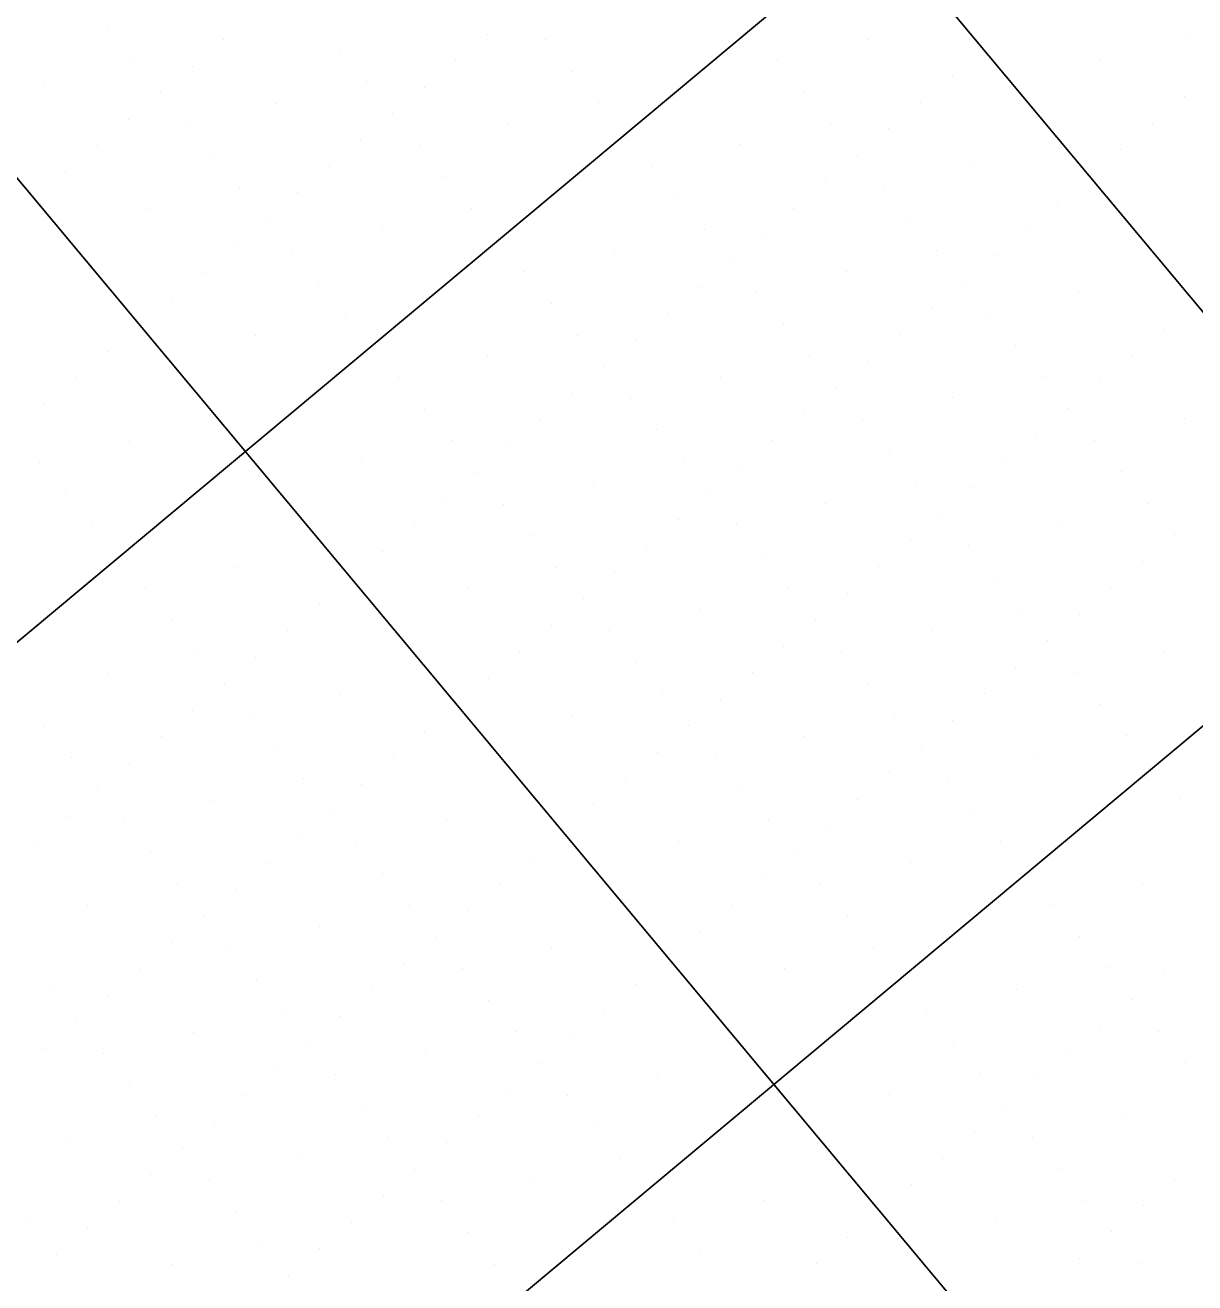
# Model space of a CAD drawing. Extents: x 2042995 to 2043795, y 305365 to 306249.
# Drawn here: x 2043376.43 to 2043404.81, y 305757.07 to 305787.57 of the extents above; entities that cross this region are included whole.
import ezdxf

# ---------------------------------------------------------------- set-up
doc = ezdxf.new("R2010")
doc.units = 0
for name, color, linetype in [('BR_AUTO DIMENSION', 7, 'Continuous'), ('BR_CONCRETE', 7, 'Continuous'), ('BR_GRID DOTS', 7, 'Continuous'), ('BR_GRID LINES', 7, 'Continuous'), ('BR_PRESTRESSED BEAM', 7, 'Continuous')]:
    doc.layers.add(name, color=color, linetype=linetype)

msp = doc.modelspace()

# ---------------------------------------------------------------- linework, layer by layer
at = {"layer": 'BR_CONCRETE'}
for points in [[(2043139.109, 306017.548), (2043148.199, 306007.16), (2043160.233, 305993.368), (2043172.245, 305979.557), (2043184.234, 305965.727), (2043196.201, 305951.879), (2043208.145, 305938.012), (2043220.067, 305924.126), (2043231.966, 305910.221), (2043243.843, 305896.297), (2043255.698, 305882.355), (2043267.529, 305868.394), (2043279.339, 305854.414), (2043291.126, 305840.415), (2043302.89, 305826.398), (2043314.632, 305812.361), (2043326.352, 305798.306), (2043338.049, 305784.233), (2043349.724, 305770.14), (2043361.376, 305756.029), (2043373.005, 305741.899), (2043384.613, 305727.75), (2043396.197, 305713.582), (2043407.76, 305699.396), (2043419.299, 305685.191), (2043430.817, 305670.967), (2043442.311, 305656.724), (2043453.784, 305642.463), (2043465.234, 305628.182), (2043476.661, 305613.883), (2043488.066, 305599.566), (2043499.448, 305585.229), (2043510.808, 305570.874), (2043522.146, 305556.5), (2043533.461, 305542.107), (2043544.753, 305527.695), (2043547.219, 305524.543)], [(2043273.14, 305860.139), (2043278.86, 305853.362), (2043290.647, 305839.364), (2043302.411, 305825.346), (2043314.153, 305811.31), (2043325.873, 305797.255), (2043337.57, 305783.181), (2043349.245, 305769.089), (2043360.897, 305754.977), (2043372.526, 305740.847), (2043384.134, 305726.698), (2043395.718, 305712.531), (2043407.281, 305698.344), (2043418.82, 305684.139), (2043425.623, 305675.744)]]:
    msp.add_spline(points, degree=3, dxfattribs=at)
at = {"layer": 'BR_GRID DOTS'}
for p, q in [((2043378.431, 305787.471), (2043378.431, 305787.471)), ((2043387.649, 305787.353), (2043387.649, 305787.353)), ((2043389.058, 305787.227), (2043389.058, 305787.227)), ((2043396.868, 305787.235), (2043396.868, 305787.235)), ((2043404.679, 305787.244), (2043404.679, 305787.244)), ((2043381.248, 305787.218), (2043381.248, 305787.218)), ((2043384.065, 305786.965), (2043384.065, 305786.965)), ((2043399.685, 305786.982), (2043399.685, 305786.982)), ((2043379.072, 305786.704), (2043379.072, 305786.704)), ((2043386.882, 305786.712), (2043386.882, 305786.712)), ((2043394.692, 305786.721), (2043394.692, 305786.721)), ((2043402.502, 305786.729), (2043402.502, 305786.729)), ((2043380.48, 305786.577), (2043380.48, 305786.577)), ((2043389.699, 305786.459), (2043389.699, 305786.459)), ((2043398.918, 305786.341), (2043398.918, 305786.341)), ((2043376.896, 305786.189), (2043376.896, 305786.189)), ((2043384.706, 305786.198), (2043384.706, 305786.198)), ((2043386.114, 305786.071), (2043386.114, 305786.071)), ((2043379.713, 305785.936), (2043379.713, 305785.936)), ((2043395.333, 305785.953), (2043395.333, 305785.953)), ((2043398.15, 305785.7), (2043398.15, 305785.7)), ((2043404.552, 305785.835), (2043404.552, 305785.835)), ((2043382.53, 305785.683), (2043382.53, 305785.683)), ((2043385.347, 305785.43), (2043385.347, 305785.43)), ((2043390.34, 305785.692), (2043390.34, 305785.692)), ((2043378.945, 305785.295), (2043378.945, 305785.295)), ((2043380.354, 305785.169), (2043380.354, 305785.169)), ((2043388.164, 305785.177), (2043388.164, 305785.177)), ((2043395.974, 305785.186), (2043395.974, 305785.186)), ((2043403.785, 305785.194), (2043403.785, 305785.194)), ((2043384.579, 305784.789), (2043384.579, 305784.789)), ((2043397.383, 305785.059), (2043397.383, 305785.059)), ((2043378.178, 305784.654), (2043378.178, 305784.654)), ((2043385.988, 305784.663), (2043385.988, 305784.663)), ((2043393.798, 305784.671), (2043393.798, 305784.671)), ((2043403.017, 305784.553), (2043403.017, 305784.553)), ((2043380.995, 305784.401), (2043380.995, 305784.401)), ((2043396.615, 305784.418), (2043396.615, 305784.418)), ((2043377.41, 305784.013), (2043377.41, 305784.013)), ((2043383.812, 305784.148), (2043383.812, 305784.148)), ((2043386.629, 305783.895), (2043386.629, 305783.895)), ((2043391.622, 305784.157), (2043391.622, 305784.157)), ((2043399.432, 305784.165), (2043399.432, 305784.165)), ((2043402.249, 305783.912), (2043402.249, 305783.912)), ((2043381.636, 305783.634), (2043381.636, 305783.634)), ((2043395.848, 305783.777), (2043395.848, 305783.777)), ((2043397.256, 305783.651), (2043397.256, 305783.651)), ((2043376.643, 305783.372), (2043376.643, 305783.372)), ((2043383.044, 305783.507), (2043383.044, 305783.507)), ((2043392.263, 305783.389), (2043392.263, 305783.389)), ((2043401.482, 305783.271), (2043401.482, 305783.271)), ((2043379.46, 305783.119), (2043379.46, 305783.119)), ((2043387.27, 305783.128), (2043387.27, 305783.128)), ((2043395.08, 305783.136), (2043395.08, 305783.136)), ((2043382.277, 305782.866), (2043382.277, 305782.866)), ((2043397.897, 305782.883), (2043397.897, 305782.883)), ((2043385.094, 305782.613), (2043385.094, 305782.613)), ((2043392.904, 305782.622), (2043392.904, 305782.622)), ((2043394.313, 305782.495), (2043394.313, 305782.495)), ((2043400.714, 305782.63), (2043400.714, 305782.63)), ((2043381.509, 305782.225), (2043381.509, 305782.225)), ((2043382.918, 305782.098), (2043382.918, 305782.098)), ((2043390.728, 305782.107), (2043390.728, 305782.107)), ((2043398.538, 305782.116), (2043398.538, 305782.116)), ((2043393.545, 305781.854), (2043393.545, 305781.854)), ((2043399.947, 305781.989), (2043399.947, 305781.989)), ((2043380.742, 305781.584), (2043380.742, 305781.584)), ((2043388.552, 305781.593), (2043388.552, 305781.593)), ((2043396.362, 305781.601), (2043396.362, 305781.601)), ((2043383.559, 305781.331), (2043383.559, 305781.331)), ((2043392.778, 305781.213), (2043392.778, 305781.213)), ((2043399.179, 305781.348), (2043399.179, 305781.348)), ((2043379.974, 305780.943), (2043379.974, 305780.943)), ((2043389.193, 305780.825), (2043389.193, 305780.825)), ((2043394.186, 305781.087), (2043394.186, 305781.087)), ((2043401.996, 305781.095), (2043401.996, 305781.095)), ((2043384.2, 305780.563), (2043384.2, 305780.563)), ((2043392.01, 305780.572), (2043392.01, 305780.572)), ((2043398.412, 305780.707), (2043398.412, 305780.707)), ((2043399.82, 305780.581), (2043399.82, 305780.581)), ((2043379.207, 305780.302), (2043379.207, 305780.302)), ((2043394.827, 305780.319), (2043394.827, 305780.319)), ((2043382.024, 305780.049), (2043382.024, 305780.049)), ((2043389.834, 305780.057), (2043389.834, 305780.057)), ((2043391.243, 305779.931), (2043391.243, 305779.931)), ((2043397.644, 305780.066), (2043397.644, 305780.066)), ((2043404.046, 305780.201), (2043404.046, 305780.201)), ((2043378.439, 305779.661), (2043378.439, 305779.661)), ((2043400.461, 305779.813), (2043400.461, 305779.813)), ((2043387.658, 305779.543), (2043387.658, 305779.543)), ((2043395.468, 305779.552), (2043395.468, 305779.552)), ((2043396.877, 305779.425), (2043396.877, 305779.425)), ((2043403.279, 305779.56), (2043403.279, 305779.56)), ((2043377.672, 305779.02), (2043377.672, 305779.02)), ((2043385.482, 305779.028), (2043385.482, 305779.028)), ((2043390.475, 305779.29), (2043390.475, 305779.29)), ((2043393.292, 305779.037), (2043393.292, 305779.037)), ((2043401.102, 305779.046), (2043401.102, 305779.046)), ((2043396.109, 305778.784), (2043396.109, 305778.784)), ((2043402.511, 305778.919), (2043402.511, 305778.919)), ((2043389.708, 305778.649), (2043389.708, 305778.649)), ((2043391.116, 305778.522), (2043391.116, 305778.522)), ((2043398.926, 305778.531), (2043398.926, 305778.531)), ((2043376.904, 305778.379), (2043376.904, 305778.379)), ((2043386.123, 305778.261), (2043386.123, 305778.261)), ((2043395.342, 305778.143), (2043395.342, 305778.143)), ((2043401.744, 305778.278), (2043401.744, 305778.278)), ((2043388.94, 305778.008), (2043388.94, 305778.008)), ((2043396.75, 305778.016), (2043396.75, 305778.016)), ((2043404.561, 305778.025), (2043404.561, 305778.025)), ((2043378.954, 305777.485), (2043378.954, 305777.485)), ((2043386.764, 305777.493), (2043386.764, 305777.493)), ((2043391.757, 305777.755), (2043391.757, 305777.755)), ((2043394.574, 305777.502), (2043394.574, 305777.502)), ((2043400.976, 305777.637), (2043400.976, 305777.637)), ((2043402.385, 305777.51), (2043402.385, 305777.51)), ((2043388.173, 305777.367), (2043388.173, 305777.367)), ((2043397.391, 305777.249), (2043397.391, 305777.249)), ((2043376.778, 305776.97), (2043376.778, 305776.97)), ((2043384.588, 305776.979), (2043384.588, 305776.979)), ((2043392.398, 305776.987), (2043392.398, 305776.987)), ((2043393.807, 305776.861), (2043393.807, 305776.861)), ((2043400.208, 305776.996), (2043400.208, 305776.996)), ((2043387.405, 305776.726), (2043387.405, 305776.726)), ((2043403.026, 305776.743), (2043403.026, 305776.743)), ((2043390.222, 305776.473), (2043390.222, 305776.473)), ((2043398.032, 305776.481), (2043398.032, 305776.481)), ((2043399.441, 305776.355), (2043399.441, 305776.355)), ((2043377.419, 305776.203), (2043377.419, 305776.203)), ((2043386.638, 305776.085), (2043386.638, 305776.085)), ((2043388.046, 305775.958), (2043388.046, 305775.958)), ((2043393.039, 305776.22), (2043393.039, 305776.22)), ((2043395.856, 305775.967), (2043395.856, 305775.967)), ((2043403.667, 305775.975), (2043403.667, 305775.975)), ((2043398.673, 305775.714), (2043398.673, 305775.714)), ((2043378.06, 305775.435), (2043378.06, 305775.435)), ((2043385.87, 305775.444), (2043385.87, 305775.444)), ((2043392.272, 305775.579), (2043392.272, 305775.579)), ((2043393.68, 305775.452), (2043393.68, 305775.452)), ((2043401.491, 305775.461), (2043401.491, 305775.461)), ((2043388.687, 305775.191), (2043388.687, 305775.191)), ((2043397.906, 305775.073), (2043397.906, 305775.073)), ((2043404.308, 305775.208), (2043404.308, 305775.208)), ((2043385.103, 305774.803), (2043385.103, 305774.803)), ((2043391.504, 305774.938), (2043391.504, 305774.938)), ((2043399.314, 305774.946), (2043399.314, 305774.946)), ((2043381.518, 305774.415), (2043381.518, 305774.415)), ((2043389.328, 305774.423), (2043389.328, 305774.423)), ((2043394.321, 305774.685), (2043394.321, 305774.685)), ((2043397.138, 305774.432), (2043397.138, 305774.432)), ((2043403.54, 305774.567), (2043403.54, 305774.567)), ((2043384.335, 305774.162), (2043384.335, 305774.162)), ((2043390.737, 305774.297), (2043390.737, 305774.297)), ((2043399.955, 305774.179), (2043399.955, 305774.179)), ((2043379.342, 305773.9), (2043379.342, 305773.9)), ((2043387.152, 305773.909), (2043387.152, 305773.909)), ((2043394.962, 305773.917), (2043394.962, 305773.917)), ((2043402.773, 305773.926), (2043402.773, 305773.926)), ((2043383.567, 305773.521), (2043383.567, 305773.521)), ((2043389.969, 305773.656), (2043389.969, 305773.656)), ((2043396.371, 305773.791), (2043396.371, 305773.791)), ((2043392.786, 305773.403), (2043392.786, 305773.403)), ((2043400.597, 305773.411), (2043400.597, 305773.411)), ((2043402.005, 305773.285), (2043402.005, 305773.285)), ((2043379.983, 305773.133), (2043379.983, 305773.133)), ((2043389.202, 305773.015), (2043389.202, 305773.015)), ((2043395.603, 305773.15), (2043395.603, 305773.15)), ((2043398.42, 305772.897), (2043398.42, 305772.897)), ((2043382.8, 305772.88), (2043382.8, 305772.88)), ((2043390.61, 305772.888), (2043390.61, 305772.888)), ((2043401.238, 305772.644), (2043401.238, 305772.644)), ((2043380.624, 305772.365), (2043380.624, 305772.365)), ((2043388.434, 305772.374), (2043388.434, 305772.374)), ((2043394.836, 305772.509), (2043394.836, 305772.509)), ((2043396.244, 305772.382), (2043396.244, 305772.382)), ((2043404.055, 305772.391), (2043404.055, 305772.391)), ((2043382.032, 305772.239), (2043382.032, 305772.239)), ((2043391.251, 305772.121), (2043391.251, 305772.121)), ((2043400.47, 305772.003), (2043400.47, 305772.003)), ((2043378.448, 305771.851), (2043378.448, 305771.851)), ((2043387.667, 305771.733), (2043387.667, 305771.733)), ((2043394.068, 305771.868), (2043394.068, 305771.868)), ((2043401.879, 305771.876), (2043401.879, 305771.876)), ((2043381.265, 305771.598), (2043381.265, 305771.598)), ((2043396.885, 305771.615), (2043396.885, 305771.615)), ((2043384.082, 305771.345), (2043384.082, 305771.345)), ((2043386.899, 305771.092), (2043386.899, 305771.092)), ((2043391.892, 305771.353), (2043391.892, 305771.353)), ((2043393.301, 305771.227), (2043393.301, 305771.227)), ((2043399.702, 305771.362), (2043399.702, 305771.362)), ((2043402.52, 305771.109), (2043402.52, 305771.109)), ((2043380.497, 305770.957), (2043380.497, 305770.957)), ((2043381.906, 305770.83), (2043381.906, 305770.83)), ((2043389.716, 305770.839), (2043389.716, 305770.839)), ((2043397.526, 305770.847), (2043397.526, 305770.847)), ((2043376.913, 305770.569), (2043376.913, 305770.569)), ((2043386.132, 305770.451), (2043386.132, 305770.451)), ((2043392.533, 305770.586), (2043392.533, 305770.586)), ((2043398.935, 305770.721), (2043398.935, 305770.721)), ((2043379.73, 305770.316), (2043379.73, 305770.316)), ((2043395.35, 305770.333), (2043395.35, 305770.333)), ((2043403.161, 305770.341), (2043403.161, 305770.341)), ((2043382.547, 305770.063), (2043382.547, 305770.063)), ((2043391.766, 305769.945), (2043391.766, 305769.945)), ((2043398.167, 305770.08), (2043398.167, 305770.08)), ((2043377.554, 305769.801), (2043377.554, 305769.801)), ((2043378.962, 305769.675), (2043378.962, 305769.675)), ((2043385.364, 305769.81), (2043385.364, 305769.81)), ((2043393.174, 305769.818), (2043393.174, 305769.818)), ((2043400.985, 305769.827), (2043400.985, 305769.827)), ((2043383.188, 305769.295), (2043383.188, 305769.295)), ((2043390.998, 305769.304), (2043390.998, 305769.304)), ((2043397.4, 305769.439), (2043397.4, 305769.439)), ((2043398.808, 305769.312), (2043398.808, 305769.312)), ((2043378.195, 305769.034), (2043378.195, 305769.034)), ((2043384.597, 305769.169), (2043384.597, 305769.169)), ((2043393.815, 305769.051), (2043393.815, 305769.051)), ((2043381.012, 305768.781), (2043381.012, 305768.781)), ((2043390.231, 305768.663), (2043390.231, 305768.663)), ((2043396.632, 305768.798), (2043396.632, 305768.798)), ((2043404.443, 305768.806), (2043404.443, 305768.806)), ((2043377.427, 305768.393), (2043377.427, 305768.393)), ((2043383.829, 305768.528), (2043383.829, 305768.528)), ((2043399.45, 305768.545), (2043399.45, 305768.545)), ((2043378.836, 305768.266), (2043378.836, 305768.266)), ((2043386.646, 305768.275), (2043386.646, 305768.275)), ((2043389.463, 305768.022), (2043389.463, 305768.022)), ((2043394.456, 305768.283), (2043394.456, 305768.283)), ((2043395.865, 305768.157), (2043395.865, 305768.157)), ((2043376.66, 305767.751), (2043376.66, 305767.751)), ((2043383.062, 305767.887), (2043383.062, 305767.887)), ((2043384.47, 305767.76), (2043384.47, 305767.76)), ((2043392.28, 305767.769), (2043392.28, 305767.769)), ((2043400.091, 305767.777), (2043400.091, 305767.777)), ((2043379.477, 305767.499), (2043379.477, 305767.499)), ((2043395.097, 305767.516), (2043395.097, 305767.516)), ((2043382.294, 305767.246), (2043382.294, 305767.246)), ((2043388.696, 305767.381), (2043388.696, 305767.381)), ((2043397.914, 305767.263), (2043397.914, 305767.263)), ((2043385.111, 305766.993), (2043385.111, 305766.993)), ((2043394.33, 305766.875), (2043394.33, 305766.875)), ((2043380.118, 305766.731), (2043380.118, 305766.731)), ((2043381.526, 305766.604), (2043381.526, 305766.604)), ((2043387.928, 305766.74), (2043387.928, 305766.74)), ((2043395.738, 305766.748), (2043395.738, 305766.748)), ((2043403.549, 305766.757), (2043403.549, 305766.757)), ((2043377.942, 305766.216), (2043377.942, 305766.216)), ((2043385.752, 305766.225), (2043385.752, 305766.225)), ((2043393.562, 305766.234), (2043393.562, 305766.234)), ((2043401.373, 305766.242), (2043401.373, 305766.242)), ((2043380.759, 305765.963), (2043380.759, 305765.963)), ((2043387.161, 305766.099), (2043387.161, 305766.099)), ((2043396.379, 305765.981), (2043396.379, 305765.981)), ((2043383.576, 305765.71), (2043383.576, 305765.71)), ((2043392.795, 305765.593), (2043392.795, 305765.593)), ((2043379.991, 305765.322), (2043379.991, 305765.322)), ((2043386.393, 305765.457), (2043386.393, 305765.457)), ((2043402.014, 305765.475), (2043402.014, 305765.475)), ((2043381.4, 305765.196), (2043381.4, 305765.196)), ((2043389.21, 305765.205), (2043389.21, 305765.205)), ((2043397.02, 305765.213), (2043397.02, 305765.213)), ((2043379.224, 305764.681), (2043379.224, 305764.681)), ((2043385.626, 305764.816), (2043385.626, 305764.816)), ((2043387.034, 305764.69), (2043387.034, 305764.69)), ((2043392.027, 305764.952), (2043392.027, 305764.952)), ((2043394.844, 305764.699), (2043394.844, 305764.699)), ((2043402.655, 305764.707), (2043402.655, 305764.707)), ((2043382.041, 305764.428), (2043382.041, 305764.428)), ((2043404.063, 305764.581), (2043404.063, 305764.581)), ((2043377.048, 305764.167), (2043377.048, 305764.167)), ((2043384.858, 305764.175), (2043384.858, 305764.175)), ((2043391.26, 305764.31), (2043391.26, 305764.31)), ((2043400.479, 305764.193), (2043400.479, 305764.193)), ((2043378.456, 305764.04), (2043378.456, 305764.04)), ((2043387.675, 305763.922), (2043387.675, 305763.922)), ((2043403.296, 305763.94), (2043403.296, 305763.94)), ((2043382.682, 305763.661), (2043382.682, 305763.661)), ((2043384.091, 305763.534), (2043384.091, 305763.534)), ((2043390.492, 305763.669), (2043390.492, 305763.669)), ((2043398.303, 305763.678), (2043398.303, 305763.678)), ((2043377.689, 305763.399), (2043377.689, 305763.399)), ((2043380.506, 305763.146), (2043380.506, 305763.146)), ((2043388.316, 305763.155), (2043388.316, 305763.155)), ((2043402.528, 305763.299), (2043402.528, 305763.299)), ((2043403.937, 305763.172), (2043403.937, 305763.172)), ((2043383.323, 305762.893), (2043383.323, 305762.893)), ((2043389.725, 305763.028), (2043389.725, 305763.028)), ((2043398.944, 305762.911), (2043398.944, 305762.911)), ((2043376.921, 305762.758), (2043376.921, 305762.758)), ((2043378.33, 305762.632), (2043378.33, 305762.632)), ((2043386.14, 305762.64), (2043386.14, 305762.64)), ((2043401.761, 305762.658), (2043401.761, 305762.658)), ((2043382.556, 305762.252), (2043382.556, 305762.252)), ((2043388.957, 305762.387), (2043388.957, 305762.387)), ((2043404.578, 305762.405), (2043404.578, 305762.405)), ((2043383.964, 305762.126), (2043383.964, 305762.126)), ((2043391.774, 305762.134), (2043391.774, 305762.134)), ((2043399.585, 305762.143), (2043399.585, 305762.143)), ((2043400.993, 305762.016), (2043400.993, 305762.016)), ((2043378.971, 305761.864), (2043378.971, 305761.864)), ((2043381.788, 305761.611), (2043381.788, 305761.611)), ((2043388.19, 305761.746), (2043388.19, 305761.746)), ((2043389.598, 305761.62), (2043389.598, 305761.62)), ((2043397.408, 305761.628), (2043397.408, 305761.628)), ((2043384.605, 305761.358), (2043384.605, 305761.358)), ((2043400.226, 305761.375), (2043400.226, 305761.375)), ((2043379.612, 305761.097), (2043379.612, 305761.097)), ((2043387.422, 305761.105), (2043387.422, 305761.105)), ((2043403.043, 305761.122), (2043403.043, 305761.122)), ((2043381.02, 305760.97), (2043381.02, 305760.97)), ((2043390.239, 305760.852), (2043390.239, 305760.852)), ((2043399.458, 305760.734), (2043399.458, 305760.734)), ((2043377.436, 305760.582), (2043377.436, 305760.582)), ((2043385.246, 305760.591), (2043385.246, 305760.591)), ((2043386.655, 305760.464), (2043386.655, 305760.464)), ((2043400.867, 305760.608), (2043400.867, 305760.608)), ((2043380.253, 305760.329), (2043380.253, 305760.329)), ((2043390.88, 305760.085), (2043390.88, 305760.085)), ((2043398.691, 305760.093), (2043398.691, 305760.093)), ((2043383.07, 305760.076), (2043383.07, 305760.076)), ((2043385.887, 305759.823), (2043385.887, 305759.823)), ((2043401.508, 305759.84), (2043401.508, 305759.84)), ((2043379.485, 305759.688), (2043379.485, 305759.688)), ((2043380.894, 305759.562), (2043380.894, 305759.562)), ((2043388.704, 305759.57), (2043388.704, 305759.57)), ((2043404.325, 305759.587), (2043404.325, 305759.587)), ((2043385.12, 305759.182), (2043385.12, 305759.182)), ((2043397.923, 305759.452), (2043397.923, 305759.452)), ((2043378.718, 305759.047), (2043378.718, 305759.047)), ((2043386.528, 305759.056), (2043386.528, 305759.056)), ((2043394.338, 305759.064), (2043394.338, 305759.064)), ((2043402.149, 305759.073), (2043402.149, 305759.073)), ((2043403.557, 305758.946), (2043403.557, 305758.946)), ((2043381.535, 305758.794), (2043381.535, 305758.794)), ((2043397.156, 305758.811), (2043397.156, 305758.811)), ((2043399.973, 305758.558), (2043399.973, 305758.558)), ((2043376.542, 305758.533), (2043376.542, 305758.533)), ((2043377.95, 305758.406), (2043377.95, 305758.406)), ((2043384.352, 305758.541), (2043384.352, 305758.541)), ((2043387.169, 305758.288), (2043387.169, 305758.288)), ((2043392.162, 305758.55), (2043392.162, 305758.55)), ((2043402.79, 305758.305), (2043402.79, 305758.305)), ((2043382.176, 305758.027), (2043382.176, 305758.027)), ((2043396.388, 305758.17), (2043396.388, 305758.17)), ((2043377.183, 305757.765), (2043377.183, 305757.765)), ((2043383.585, 305757.9), (2043383.585, 305757.9)), ((2043392.803, 305757.782), (2043392.803, 305757.782)), ((2043402.022, 305757.664), (2043402.022, 305757.664)), ((2043380, 305757.512), (2043380, 305757.512)), ((2043387.81, 305757.521), (2043387.81, 305757.521)), ((2043395.62, 305757.529), (2043395.62, 305757.529)), ((2043403.431, 305757.538), (2043403.431, 305757.538)), ((2043382.817, 305757.259), (2043382.817, 305757.259))]:
    msp.add_line(p, q, dxfattribs=at)
at = {"layer": 'BR_GRID LINES'}
for p, q in [((2043168.489, 306063.801), (2043600.112, 305547.005)), ((2043153.138, 306050.98), (2043584.762, 305534.185)), ((2043412.472, 305802.873), (2043258.968, 305674.668)), ((2043425.292, 305787.522), (2043271.788, 305659.317))]:
    msp.add_line(p, q, dxfattribs=at)
at = {"layer": 'BR_PRESTRESSED BEAM'}
msp.add_spline([(2043269.336, 305856.962), (2043274.734, 305850.568), (2043286.521, 305836.569), (2043298.285, 305822.551), (2043310.027, 305808.515), (2043321.747, 305794.46), (2043333.444, 305780.386), (2043345.119, 305766.294), (2043356.771, 305752.183), (2043368.4, 305738.053), (2043380.007, 305723.904), (2043391.592, 305709.736), (2043403.154, 305695.55), (2043414.694, 305681.345), (2043421.811, 305672.561)], degree=3, dxfattribs=at)

# ---------------------------------------------------------------- texts
at = {"layer": 'BR_AUTO DIMENSION'}
msp.add_text('246\'-0" Continuous Prestressed Concrete Beam (FIB-54) Bridge Out-To-Out', height=2.5, rotation=309.8684, dxfattribs=at).set_placement((2043360.493, 305856.957))

doc.saveas('drawing.dxf')
